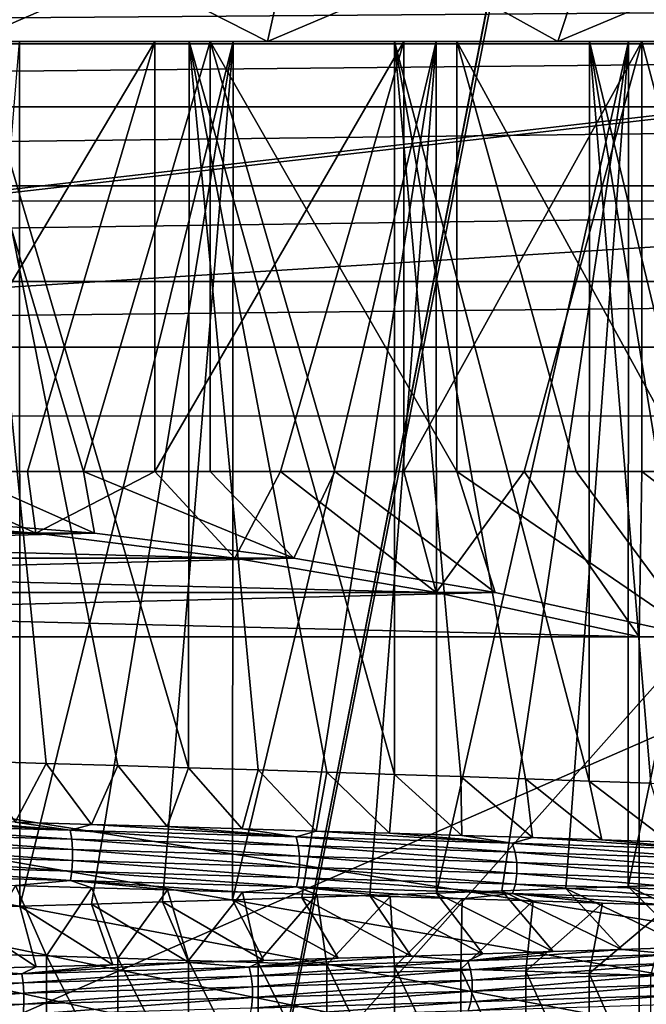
# Model space of a CAD drawing. Header units: metres. Extents: x -205 to 205, y -104 to 104.
# Tile 893 of 1056: x 2.45 to 6.83, y -52.68 to -45.81. Entities that reach past the tile are written whole.
import ezdxf

# ---------------------------------------------------------------- set-up
doc = ezdxf.new("R2010")
doc.units = ezdxf.units.M
doc.layers.add('solid_01_2-CONSUMER_EHM_BOX_SW0001', color=7, linetype='CONTINUOUS')

msp = doc.modelspace()

# ---------------------------------------------------------------- linework, layer by layer
at = {"layer": 'solid_01_2-CONSUMER_EHM_BOX_SW0001'}
for points in [[(27.853924, 67.360435), (-0.010849, -74.95858), (-0.010778, 75.04142)], [(27.853924, 67.360435), (27.752735, 66.82019), (-0.010849, -74.95858)], [(27.752735, 66.82019), (27.752735, 66.262619), (-0.010849, -74.95858)], [(27.752672, -66.17981), (-0.010849, -74.95858), (27.752735, 66.262619)], [(-12.003431, -47.071278, 63.099998), (-10.68528, -41.756615, 63.099998), (10.685143, -41.756622, 63.099998)], [(11.996569, -47.073002, 63.099998), (-12.003431, -47.071278, 63.099998), (10.685143, -41.756622, 63.099998)], [(38.274673, -42.903759, 75), (-63.60397, -54.56757, 75), (63.596031, -54.576706, 75)], [(38.274673, -42.903759, 75), (37.499931, -42.958599, 75), (-63.60397, -54.56757, 75)], [(37.499931, -42.958599, 75), (-37.500069, -42.958565, 75), (-63.60397, -54.56757, 75)], [(2.216827, -44.95858, 44.175503), (2.104841, -45.95858, 43.181793), (4.183287, -45.958584, 42.828651)], [(4.405845, -44.958584, 5.196427), (2.104841, -45.95858, 5.818208), (2.216827, -44.95858, 4.824498)], [(4.405845, -44.958584, 5.196427), (4.183287, -45.958584, 6.171347), (2.104841, -45.95858, 5.818208)], [(2.216827, -44.95858, 44.175503), (4.183287, -45.958584, 42.828651), (4.405845, -44.958584, 43.803574)], [(4.405845, -44.958584, 43.803574), (4.183287, -45.958584, 42.828651), (6.209129, -45.958584, 42.245022)], [(6.539455, -44.958584, 5.81111), (6.209129, -45.958584, 6.754978), (4.183287, -45.958584, 6.171347)], [(6.539455, -44.958584, 5.81111), (4.183287, -45.958584, 6.171347), (4.405845, -44.958584, 5.196427)], [(4.405845, -44.958584, 43.803574), (6.209129, -45.958584, 42.245022), (6.539455, -44.958584, 43.188889)], [(6.539455, -44.958584, 43.188889), (6.209129, -45.958584, 42.245022), (8.156892, -45.958584, 41.43824)], [(8.590828, -44.958584, 6.660816), (8.156892, -45.958584, 7.561761), (6.209129, -45.958584, 6.754978)], [(8.590828, -44.958584, 6.660816), (6.209129, -45.958584, 6.754978), (6.539455, -44.958584, 5.81111)], [(6.539455, -44.958584, 43.188889), (8.156892, -45.958584, 41.43824), (8.590828, -44.958584, 42.339184)], [(-21.49719, -45.973877, 1.571667), (20.4105, -45.654369, 1.571667), (-20.432171, -45.65435, 1.571667)], [(-21.49719, -45.973877, 1.571667), (21.475519, -45.973896, 1.571667), (20.4105, -45.654369, 1.571667)], [(12.248848, -45.958588, 24.337812), (12.170487, -45.958588, 25.884689), (-12.249004, -45.958576, 24.662188)], [(12.170487, -45.958588, 25.884689), (-12.129714, -45.958576, 26.206446), (-12.249004, -45.958576, 24.662188)], [(-12.170488, -45.958576, 23.114296), (12.248848, -45.958588, 24.337812), (-12.249004, -45.958576, 24.662188)], [(-12.170488, -45.958576, 23.114296), (12.129596, -45.958588, 22.793837), (12.248848, -45.958588, 24.337812)], [(-12.170488, -45.958576, 23.114296), (-11.904313, -45.958576, 21.610153), (12.129596, -45.958588, 22.793837)], [(11.904577, -45.958588, 27.3881), (-11.824091, -45.958576, 27.702288), (-12.129714, -45.958576, 26.206446)], [(12.170487, -45.958588, 25.884689), (11.904577, -45.958588, 27.3881), (-12.129714, -45.958576, 26.206446)], [(-11.904313, -45.958576, 21.610153), (-11.446548, -45.958576, 20.139046), (11.824087, -45.958588, 21.298269)], [(-11.904313, -45.958576, 21.610153), (11.824087, -45.958588, 21.298269), (12.129596, -45.958588, 22.793837)], [(11.904577, -45.958588, 27.3881), (11.447201, -45.958588, 28.858797), (-11.824091, -45.958576, 27.702288)], [(11.447201, -45.958588, 28.858797), (-11.327935, -45.958576, 29.16036), (-11.824091, -45.958576, 27.702288)], [(-11.446548, -45.958576, 20.139046), (-10.811518, -45.958576, 18.740379), (11.328124, -45.958588, 19.840473)], [(-11.446548, -45.958576, 20.139046), (11.328124, -45.958588, 19.840473), (11.824087, -45.958588, 21.298269)], [(11.447201, -45.958588, 28.858797), (10.812634, -45.958588, 30.257229), (-11.327935, -45.958576, 29.16036)], [(10.812634, -45.958588, 30.257229), (-10.656565, -45.958576, 30.5415), (-11.327935, -45.958576, 29.16036)], [(-10.811518, -45.958576, 18.740379), (-10.001656, -45.958576, 17.42831), (10.657018, -45.958584, 18.459574)], [(-10.811518, -45.958576, 18.740379), (10.657018, -45.958584, 18.459574), (11.328124, -45.958588, 19.840473)], [(10.812634, -45.958588, 30.257229), (10.003306, -45.958584, 31.569143), (-10.656565, -45.958576, 30.5415)], [(10.003306, -45.958584, 31.569143), (-9.812785, -45.958576, 31.831528), (-10.656565, -45.958576, 30.5415)], [(-10.001656, -45.958576, 17.42831), (-9.039289, -45.958576, 16.232534), (9.813574, -45.958584, 17.169735)], [(-10.001656, -45.958576, 17.42831), (9.813574, -45.958584, 17.169735), (10.657018, -45.958584, 18.459574)], [(10.003306, -45.958584, 31.569143), (9.041463, -45.958584, 32.764912), (-9.812785, -45.958576, 31.831528)], [(9.041463, -45.958584, 32.764912), (-8.819618, -45.958576, 33.001411), (-9.812785, -45.958576, 31.831528)], [(-9.039289, -45.958576, 16.232534), (-7.928031, -45.958576, 15.162456), (8.82079, -45.958584, 15.999969)], [(-9.039289, -45.958576, 16.232534), (8.82079, -45.958584, 15.999969), (9.813574, -45.958584, 17.169735)], [(9.041463, -45.958584, 32.764912), (7.930689, -45.958584, 33.835159), (-8.819618, -45.958576, 33.001411)], [(7.930689, -45.958584, 33.835159), (-7.680896, -45.958576, 34.04187), (-8.819618, -45.958576, 33.001411)], [(-7.928031, -45.958576, 15.162456), (-6.699158, -45.958576, 14.244367), (7.682495, -45.958584, 14.959541)], [(-7.928031, -45.958576, 15.162456), (7.682495, -45.958584, 14.959541), (8.82079, -45.958584, 15.999969)], [(7.930689, -45.958584, 33.835159), (6.702219, -45.958584, 34.753529), (-7.680896, -45.958576, 34.04187)], [(6.702219, -45.958584, 34.753529), (-6.42854, -45.958576, 34.927391), (-7.680896, -45.958576, 34.04187)], [(-6.699158, -45.958576, 14.244367), (-5.35628, -45.95858, 13.483854), (6.430571, -45.958584, 14.073957)], [(-6.699158, -45.958576, 14.244367), (6.430571, -45.958584, 14.073957), (7.682495, -45.958584, 14.959541)], [(6.702219, -45.958584, 34.753529), (5.35965, -45.958584, 35.514435), (-6.42854, -45.958576, 34.927391)], [(5.35965, -45.958584, 35.514435), (-5.066296, -45.95858, 35.652481), (-6.42854, -45.958576, 34.927391)], [(-5.35628, -45.95858, 13.483854), (-3.938231, -45.95858, 12.9007), (5.068758, -45.958584, 13.348705)], [(-5.35628, -45.95858, 13.483854), (5.068758, -45.958584, 13.348705), (6.430571, -45.958584, 14.073957)], [(5.35965, -45.958584, 35.514435), (3.941795, -45.958584, 36.098034), (-5.066296, -45.95858, 35.652481)], [(3.941795, -45.958584, 36.098034), (-3.633486, -45.95858, 36.198338), (-5.066296, -45.95858, 35.652481)], [(-3.938231, -45.95858, 12.9007), (-2.448176, -45.95858, 12.49776), (3.636336, -45.958584, 12.802598)], [(-3.938231, -45.95858, 12.9007), (3.636336, -45.958584, 12.802598), (5.068758, -45.958584, 13.348705)], [(3.941795, -45.958584, 36.098034), (2.451815, -45.95858, 36.501469), (-3.633486, -45.95858, 36.198338)], [(-2.448176, -45.95858, 12.49776), (2.136534, -45.95858, 12.438411), (3.636336, -45.958584, 12.802598)], [(3.396274, -45.958584, 9.890583), (1.610668, -45.95858, 9.586529), (2.104841, -45.95858, 5.818208)], [(1.610831, -48.958588, 9.586546), (1.610668, -45.95858, 9.586529), (3.396274, -45.958584, 9.890583)], [(1.610831, -48.958588, 9.586546), (3.396274, -45.958584, 9.890583), (2.508346, -48.958588, 9.71102)], [(2.451815, -45.95858, 36.501469), (2.454667, -51.993214, 36.50153), (1.949994, -52.008293, 36.593788)], [(2.00497, -45.95858, 39.365597), (3.781899, -45.958584, 39.01437), (2.104841, -45.95858, 43.181793)], [(2.899036, -48.958588, 39.217381), (3.781899, -45.958584, 39.01437), (2.00497, -45.95858, 39.365597)], [(2.899036, -48.958588, 39.217381), (2.00497, -45.95858, 39.365597), (2.005132, -48.958588, 39.365574)], [(3.781899, -45.958584, 39.01437), (4.183287, -45.958584, 42.828651), (2.104841, -45.95858, 43.181793)], [(3.396274, -45.958584, 9.890583), (2.104841, -45.95858, 5.818208), (4.183287, -45.958584, 6.171347)], [(2.136534, -45.95858, 12.438411), (2.135776, -50.981525, 12.437636), (2.638939, -50.99675, 12.53764)], [(2.136534, -45.95858, 12.438411), (2.638939, -50.99675, 12.53764), (3.137468, -51.011993, 12.658621)], [(2.136534, -45.95858, 12.438411), (3.137468, -51.011993, 12.658621), (3.630511, -51.027267, 12.800372)], [(2.136534, -45.95858, 12.438411), (3.630511, -51.027267, 12.800372), (3.636336, -45.958584, 12.802598)], [(3.941795, -45.958584, 36.098034), (2.454667, -51.993214, 36.50153), (2.451815, -45.95858, 36.501469)], [(3.941795, -45.958584, 36.098034), (2.955007, -51.978241, 36.388226), (2.454667, -51.993214, 36.50153)], [(2.508346, -48.958588, 9.71102), (3.396274, -45.958584, 9.890583), (3.396674, -48.958588, 9.889451)], [(3.782329, -48.958588, 39.015491), (3.781899, -45.958584, 39.01437), (2.899036, -48.958588, 39.217381)], [(3.941795, -45.958584, 36.098034), (3.450159, -51.963287, 36.254078), (2.955007, -51.978241, 36.388226)], [(5.13289, -45.958584, 10.405369), (3.396274, -45.958584, 9.890583), (4.183287, -45.958584, 6.171347)], [(3.396674, -48.958588, 9.889451), (3.396274, -45.958584, 9.890583), (5.13289, -45.958584, 10.405369)], [(3.396674, -48.958588, 9.889451), (5.13289, -45.958584, 10.405369), (4.272592, -48.958588, 10.121185)], [(3.941795, -45.958584, 36.098034), (3.939274, -51.948257, 36.099308), (3.450159, -51.963287, 36.254078)], [(3.636336, -45.958584, 12.802598), (3.630511, -51.027267, 12.800372), (4.117222, -51.042603, 12.962656)], [(3.636336, -45.958584, 12.802598), (4.117222, -51.042603, 12.962656), (4.596764, -51.058037, 13.145199)], [(3.636336, -45.958584, 12.802598), (4.596764, -51.058037, 13.145199), (5.06828, -51.073574, 13.347682)], [(3.636336, -45.958584, 12.802598), (5.06828, -51.073574, 13.347682), (5.068758, -45.958584, 13.348705)], [(3.781899, -45.958584, 39.01437), (5.504276, -45.958584, 38.453785), (4.183287, -45.958584, 42.828651)], [(5.504308, -48.958588, 38.45377), (5.504276, -45.958584, 38.453785), (3.781899, -45.958584, 39.01437)], [(4.651804, -48.958588, 38.760647), (3.781899, -45.958584, 39.01437), (3.782329, -48.958588, 39.015491)], [(5.504308, -48.958588, 38.45377), (3.781899, -45.958584, 39.01437), (4.651804, -48.958588, 38.760647)], [(5.35965, -45.958584, 35.514435), (4.421515, -51.933067, 35.924183), (3.939274, -51.948257, 36.099308)], [(5.35965, -45.958584, 35.514435), (3.939274, -51.948257, 36.099308), (3.941795, -45.958584, 36.098034)], [(5.504276, -45.958584, 38.453785), (6.209129, -45.958584, 42.245022), (4.183287, -45.958584, 42.828651)], [(5.13289, -45.958584, 10.405369), (4.183287, -45.958584, 6.171347), (6.209129, -45.958584, 6.754978)], [(4.272592, -48.958588, 10.121185), (5.13289, -45.958584, 10.405369), (5.132922, -48.958588, 10.40538)], [(5.35965, -45.958584, 35.514435), (4.89605, -51.917633, 35.728996), (4.421515, -51.933067, 35.924183)], [(5.35965, -45.958584, 35.514435), (5.362034, -51.901997, 35.514091), (4.89605, -51.917633, 35.728996)], [(5.068758, -45.958584, 13.348705), (5.06828, -51.073574, 13.347682), (5.530923, -51.089157, 13.569745)], [(5.068758, -45.958584, 13.348705), (5.530923, -51.089157, 13.569745), (5.983862, -51.104725, 13.810991)], [(5.068758, -45.958584, 13.348705), (5.983862, -51.104725, 13.810991), (6.426283, -51.12022, 14.070987)], [(5.068758, -45.958584, 13.348705), (6.426283, -51.12022, 14.070987), (6.430571, -45.958584, 14.073957)], [(6.793844, -45.958584, 11.127912), (5.13289, -45.958584, 10.405369), (6.209129, -45.958584, 6.754978)], [(5.132922, -48.958588, 10.40538), (5.13289, -45.958584, 10.405369), (6.793844, -45.958584, 11.127912)], [(5.132922, -48.958588, 10.40538), (6.793844, -45.958584, 11.127912), (5.974516, -48.958588, 10.740996)], [(6.702219, -45.958584, 34.753529), (5.362034, -51.901997, 35.514091), (5.35965, -45.958584, 35.514435)], [(6.702219, -45.958584, 34.753529), (5.818629, -51.886261, 35.279846), (5.362034, -51.901997, 35.514091)], [(5.504276, -45.958584, 38.453785), (7.145517, -45.958584, 37.687519), (6.209129, -45.958584, 42.245022)], [(7.146002, -48.958588, 37.68861), (7.145517, -45.958584, 37.687519), (5.504276, -45.958584, 38.453785)], [(6.336721, -48.958588, 38.095989), (5.504276, -45.958584, 38.453785), (5.504308, -48.958588, 38.45377)], [(7.146002, -48.958588, 37.68861), (5.504276, -45.958584, 38.453785), (6.336721, -48.958588, 38.095989)], [(6.702219, -45.958584, 34.753529), (6.265012, -51.870522, 35.026684), (5.818629, -51.886261, 35.279846)], [(5.974516, -48.958588, 10.740996), (6.793844, -45.958584, 11.127912), (6.7943, -48.958588, 11.126804)], [(7.145517, -45.958584, 37.687519), (8.156892, -45.958584, 41.43824), (6.209129, -45.958584, 42.245022)], [(6.793844, -45.958584, 11.127912), (6.209129, -45.958584, 6.754978), (8.156892, -45.958584, 7.561761)], [(6.702219, -45.958584, 34.753529), (6.700383, -51.854877, 34.755058), (6.265012, -51.870522, 35.026684)], [(6.430571, -45.958584, 14.073957), (6.426283, -51.12022, 14.070987), (6.857396, -51.135582, 14.349262)], [(6.430571, -45.958584, 14.073957), (6.857396, -51.135582, 14.349262), (7.276438, -51.150745, 14.645319)], [(6.430571, -45.958584, 14.073957), (7.276438, -51.150745, 14.645319), (7.68269, -51.16576, 14.958643)], [(6.430571, -45.958584, 14.073957), (7.68269, -51.16576, 14.958643), (7.682495, -45.958584, 14.959541)], [(7.930689, -45.958584, 33.835159), (7.12396, -51.839424, 34.465466), (6.700383, -51.854877, 34.755058)], [(7.930689, -45.958584, 33.835159), (6.700383, -51.854877, 34.755058), (6.702219, -45.958584, 34.753529)], [(8.356801, -45.958584, 12.043337), (6.793844, -45.958584, 11.127912), (8.156892, -45.958584, 7.561761)], [(7.589306, -48.958588, 11.561408), (6.793844, -45.958584, 11.127912), (8.356801, -45.958584, 12.043337)], [(6.7943, -48.958588, 11.126804), (6.793844, -45.958584, 11.127912), (7.589306, -48.958588, 11.561408)], [(-22.518433, -46.413685, 1.571667), (21.475519, -45.973896, 1.571667), (-21.49719, -45.973877, 1.571667)], [(-22.518433, -46.413685, 1.571667), (22.496761, -46.413708, 1.571667), (21.475519, -45.973896, 1.571667)], [(-23.474806, -46.966099, 1.571667), (22.496761, -46.413708, 1.571667), (-22.518433, -46.413685, 1.571667)], [(-23.474806, -46.966099, 1.571667), (23.453135, -46.966122, 1.571667), (22.496761, -46.413708, 1.571667)], [(-24.373343, -47.633678, 1.571667), (23.453135, -46.966122, 1.571667), (-23.474806, -46.966099, 1.571667)], [(-24.373343, -47.633678, 1.571667), (24.351671, -47.633701, 1.571667), (23.453135, -46.966122, 1.571667)], [(11.996569, -47.073002, 69.5), (-12.003539, -48.571278, 69.5), (-12.003431, -47.071278, 69.5)], [(11.996569, -47.073002, 69.5), (11.996461, -48.573002, 69.5), (-12.003539, -48.571278, 69.5)], [(-12.003431, -47.071278, 69.5), (-12.003431, -47.071278, 63.099998), (11.996569, -47.073002, 63.099998)], [(11.996569, -47.073002, 69.5), (-12.003431, -47.071278, 69.5), (11.996569, -47.073002, 63.099998)], [(-18.22703, -48.090942, 1.571667), (24.351671, -47.633701, 1.571667), (-24.373343, -47.633678, 1.571667)], [(18.205357, -48.090961, 1.571667), (24.351671, -47.633701, 1.571667), (-18.22703, -48.090942, 1.571667)], [(17.869715, -55.958588, 1.5), (-18.22703, -48.090942, 1.5), (2.383508, -57.876068, 1.5)], [(18.174229, -53.899757, 1.5), (18.205357, -48.090961, 1.5), (-18.22703, -48.090942, 1.5)], [(-18.22703, -48.090942, 1.571667), (-18.22703, -48.090942, 1.5), (18.205357, -48.090961, 1.5)], [(18.041845, -54.405605, 1.5), (18.174229, -53.899757, 1.5), (-18.22703, -48.090942, 1.5)], [(17.946911, -54.917667, 1.5), (18.041845, -54.405605, 1.5), (-18.22703, -48.090942, 1.5)], [(17.889599, -55.434975, 1.5), (17.946911, -54.917667, 1.5), (-18.22703, -48.090942, 1.5)], [(17.869715, -55.958588, 1.5), (17.889599, -55.434975, 1.5), (-18.22703, -48.090942, 1.5)], [(18.205357, -48.090961, 1.571667), (-18.22703, -48.090942, 1.571667), (18.205357, -48.090961, 1.5)], [(-12.004293, -59.071278, 72), (-12.003539, -48.571278, 72), (11.996461, -48.573002, 72)], [(-12.004293, -59.071278, 72), (11.996461, -48.573002, 72), (11.995707, -59.073002, 72)], [(11.996461, -48.573002, 69.5), (11.996461, -48.573002, 72), (-12.003539, -48.571278, 72)], [(-12.003539, -48.571278, 69.5), (11.996461, -48.573002, 69.5), (-12.003539, -48.571278, 72)], [(1.610831, -48.958588, 9.586546), (2.5649, -49.389103, 8.964679), (1.180551, -49.282848, 8.983008)], [(2.005132, -48.958588, 39.365574), (1.590982, -49.282848, 39.980293), (2.975332, -49.389103, 39.96196)], [(1.610831, -48.958588, 9.586546), (2.508346, -48.958588, 9.71102), (2.5649, -49.389103, 8.964679)], [(2.899036, -48.958588, 39.217381), (2.005132, -48.958588, 39.365574), (2.975332, -49.389103, 39.96196)], [(2.508346, -48.958588, 9.71102), (3.396674, -48.958588, 9.889451), (2.5649, -49.389103, 8.964679)], [(3.396674, -48.958588, 9.889451), (3.95539, -49.564003, 8.946267), (2.5649, -49.389103, 8.964679)], [(2.899036, -48.958588, 39.217381), (2.975332, -49.389103, 39.96196), (4.365822, -49.564003, 39.94355)], [(3.782329, -48.958588, 39.015491), (2.899036, -48.958588, 39.217381), (4.365822, -49.564003, 39.94355)], [(3.396674, -48.958588, 9.889451), (4.272592, -48.958588, 10.121185), (3.95539, -49.564003, 8.946267)], [(4.651804, -48.958588, 38.760647), (3.782329, -48.958588, 39.015491), (4.365822, -49.564003, 39.94355)], [(4.272592, -48.958588, 10.121185), (5.360063, -49.805088, 8.927669), (3.95539, -49.564003, 8.946267)], [(4.272592, -48.958588, 10.121185), (5.132922, -48.958588, 10.40538), (5.360063, -49.805088, 8.927669)], [(4.651804, -48.958588, 38.760647), (4.365822, -49.564003, 39.94355), (5.770494, -49.805088, 39.92495)], [(5.504308, -48.958588, 38.45377), (4.651804, -48.958588, 38.760647), (5.770494, -49.805088, 39.92495)], [(5.132922, -48.958588, 10.40538), (5.974516, -48.958588, 10.740996), (5.360063, -49.805088, 8.927669)], [(5.974516, -48.958588, 10.740996), (6.776237, -50.113178, 8.908916), (5.360063, -49.805088, 8.927669)], [(5.504308, -48.958588, 38.45377), (5.770494, -49.805088, 39.92495), (7.186669, -50.113178, 39.9062)], [(6.336721, -48.958588, 38.095989), (5.504308, -48.958588, 38.45377), (7.186669, -50.113178, 39.9062)], [(5.974516, -48.958588, 10.740996), (6.7943, -48.958588, 11.126804), (6.776237, -50.113178, 8.908916)], [(7.146002, -48.958588, 37.68861), (6.336721, -48.958588, 38.095989), (7.186669, -50.113178, 39.9062)], [(6.7943, -48.958588, 11.126804), (8.304253, -50.113178, 9.66631), (6.776237, -50.113178, 8.908916)], [(6.7943, -48.958588, 11.126804), (7.589306, -48.958588, 11.561408), (8.304253, -50.113178, 9.66631)], [(2.5649, -49.389103, 8.964679), (-2.975528, -49.389103, 9.038039), (-1.591177, -49.282848, 9.019709)], [(2.975332, -49.389103, 39.96196), (1.590982, -49.282848, 39.980293), (-2.565096, -49.389103, 40.03532)], [(2.5649, -49.389103, 8.964679), (-1.591177, -49.282848, 9.019709), (1.180551, -49.282848, 8.983008)], [(3.95539, -49.564003, 8.946267), (-4.366017, -49.564003, 9.05645), (-2.975528, -49.389103, 9.038039)], [(2.975332, -49.389103, 39.96196), (-2.565096, -49.389103, 40.03532), (-3.955586, -49.564003, 40.053734)], [(4.365822, -49.564003, 39.94355), (2.975332, -49.389103, 39.96196), (-3.955586, -49.564003, 40.053734)], [(3.95539, -49.564003, 8.946267), (-2.975528, -49.389103, 9.038039), (2.5649, -49.389103, 8.964679)], [(5.360063, -49.805088, 8.927669), (-5.77069, -49.805088, 9.075049), (-4.366017, -49.564003, 9.05645)], [(4.365822, -49.564003, 39.94355), (-3.955586, -49.564003, 40.053734), (-5.360258, -49.805088, 40.07233)], [(5.770494, -49.805088, 39.92495), (4.365822, -49.564003, 39.94355), (-5.360258, -49.805088, 40.07233)], [(5.360063, -49.805088, 8.927669), (-4.366017, -49.564003, 9.05645), (3.95539, -49.564003, 8.946267)], [(-5.77069, -49.805088, 9.075049), (6.776237, -50.113178, 8.908916), (-7.186864, -50.113178, 9.093801)], [(5.770494, -49.805088, 39.92495), (-6.776433, -50.113178, 40.091084), (7.186669, -50.113178, 39.9062)], [(5.770494, -49.805088, 39.92495), (-5.360258, -49.805088, 40.07233), (-6.776433, -50.113178, 40.091084)], [(5.360063, -49.805088, 8.927669), (6.776237, -50.113178, 8.908916), (-5.77069, -49.805088, 9.075049)], [(-7.186864, -50.113178, 9.093801), (6.776237, -65.803871, 8.908916), (-7.186864, -65.803871, 9.093801)], [(-7.186864, -50.113178, 9.093801), (6.776237, -50.113178, 8.908916), (6.776237, -65.803871, 8.908916)], [(7.186669, -50.113178, 39.9062), (-6.776433, -65.803871, 40.091084), (7.186669, -65.803871, 39.9062)], [(-6.776433, -50.113178, 40.091084), (-6.776433, -65.803871, 40.091084), (7.186669, -50.113178, 39.9062)], [(8.304253, -50.113178, 9.66631), (8.304253, -65.803871, 9.66631), (6.776237, -65.803871, 8.908916)], [(8.304253, -50.113178, 9.66631), (6.776237, -65.803871, 8.908916), (6.776237, -50.113178, 8.908916)], [(2.638939, -50.99675, 12.53764), (2.135776, -50.981525, 12.437636), (2.422436, -51.407764, 11.614676)], [(2.638939, -50.99675, 12.53764), (2.422436, -51.407764, 11.614676), (2.95484, -51.422863, 11.725917)], [(3.137468, -51.011993, 12.658621), (2.638939, -50.99675, 12.53764), (2.95484, -51.422863, 11.725917)], [(3.137468, -51.011993, 12.658621), (2.95484, -51.422863, 11.725917), (3.482479, -51.437996, 11.859682)], [(3.630511, -51.027267, 12.800372), (3.137468, -51.011993, 12.658621), (3.482479, -51.437996, 11.859682)], [(3.630511, -51.027267, 12.800372), (3.482479, -51.437996, 11.859682), (4.005238, -51.453209, 12.01604)], [(4.117222, -51.042603, 12.962656), (3.630511, -51.027267, 12.800372), (4.005238, -51.453209, 12.01604)], [(4.117222, -51.042603, 12.962656), (4.005238, -51.453209, 12.01604), (4.522862, -51.468536, 12.194852)], [(4.596764, -51.058037, 13.145199), (4.117222, -51.042603, 12.962656), (4.522862, -51.468536, 12.194852)], [(4.596764, -51.058037, 13.145199), (4.522862, -51.468536, 12.194852), (5.034095, -51.483971, 12.395708)], [(5.06828, -51.073574, 13.347682), (4.596764, -51.058037, 13.145199), (5.034095, -51.483971, 12.395708)], [(5.06828, -51.073574, 13.347682), (5.034095, -51.483971, 12.395708), (5.537461, -51.499474, 12.618096)], [(5.530923, -51.089157, 13.569745), (5.06828, -51.073574, 13.347682), (5.537461, -51.499474, 12.618096)], [(5.530923, -51.089157, 13.569745), (5.537461, -51.499474, 12.618096), (6.031517, -51.514984, 12.861412)], [(5.983862, -51.104725, 13.810991), (5.530923, -51.089157, 13.569745), (6.031517, -51.514984, 12.861412)], [(5.983862, -51.104725, 13.810991), (6.031517, -51.514984, 12.861412), (6.514846, -51.530464, 13.124953)], [(6.426283, -51.12022, 14.070987), (5.983862, -51.104725, 13.810991), (6.514846, -51.530464, 13.124953)], [(6.426283, -51.12022, 14.070987), (6.514846, -51.530464, 13.124953), (6.986073, -51.545856, 13.407925)], [(6.857396, -51.135582, 14.349262), (6.426283, -51.12022, 14.070987), (6.986073, -51.545856, 13.407925)], [(2.806568, -51.462936, 11.629248), (1.343902, -51.377491, 11.459281), (1.187072, -51.417374, 11.382651)], [(2.806568, -51.462936, 11.629248), (1.885413, -51.392654, 11.525805), (1.343902, -51.377491, 11.459281)], [(2.806568, -51.462936, 11.629248), (2.422436, -51.407764, 11.614676), (1.885413, -51.392654, 11.525805)], [(1.187072, -51.417374, 11.382651), (1.191268, -51.479679, 11.336411), (2.816473, -51.525242, 11.583879)], [(2.806568, -51.462936, 11.629248), (1.187072, -51.417374, 11.382651), (2.816473, -51.525242, 11.583879)], [(2.806568, -51.462936, 11.629248), (2.95484, -51.422863, 11.725917), (2.422436, -51.407764, 11.614676)], [(4.381739, -51.508503, 12.077772), (2.95484, -51.422863, 11.725917), (2.806568, -51.462936, 11.629248)], [(2.806568, -51.462936, 11.629248), (2.816473, -51.525242, 11.583879), (4.397196, -51.570808, 12.033985)], [(4.381739, -51.508503, 12.077772), (2.806568, -51.462936, 11.629248), (4.397196, -51.570808, 12.033985)], [(4.381739, -51.508503, 12.077772), (3.482479, -51.437996, 11.859682), (2.95484, -51.422863, 11.725917)], [(4.381739, -51.508503, 12.077772), (4.005238, -51.453209, 12.01604), (3.482479, -51.437996, 11.859682)], [(4.381739, -51.508503, 12.077772), (4.522862, -51.468536, 12.194852), (4.005238, -51.453209, 12.01604)], [(1.191268, -51.479679, 11.336411), (1.193614, -51.552494, 11.310535), (2.822013, -51.598061, 11.55849)], [(2.816473, -51.525242, 11.583879), (1.191268, -51.479679, 11.336411), (2.822013, -51.598061, 11.55849)], [(2.816473, -51.525242, 11.583879), (2.822013, -51.598061, 11.55849), (4.405843, -51.643623, 12.009481)], [(4.397196, -51.570808, 12.033985), (2.816473, -51.525242, 11.583879), (4.405843, -51.643623, 12.009481)], [(5.889177, -51.55407, 12.719954), (4.522862, -51.468536, 12.194852), (4.381739, -51.508503, 12.077772)], [(4.381739, -51.508503, 12.077772), (4.397196, -51.570808, 12.033985), (5.909948, -51.616375, 12.678432)], [(5.889177, -51.55407, 12.719954), (4.381739, -51.508503, 12.077772), (5.909948, -51.616375, 12.678432)], [(5.889177, -51.55407, 12.719954), (5.034095, -51.483971, 12.395708), (4.522862, -51.468536, 12.194852)], [(5.889177, -51.55407, 12.719954), (5.537461, -51.499474, 12.618096), (5.034095, -51.483971, 12.395708)], [(5.889177, -51.55407, 12.719954), (6.031517, -51.514984, 12.861412), (5.537461, -51.499474, 12.618096)], [(7.306687, -51.599632, 13.542795), (6.031517, -51.514984, 12.861412), (5.889177, -51.55407, 12.719954)], [(7.306687, -51.599632, 13.542795), (6.514846, -51.530464, 13.124953), (6.031517, -51.514984, 12.861412)], [(7.306687, -51.599632, 13.542795), (6.986073, -51.545856, 13.407925), (6.514846, -51.530464, 13.124953)], [(1.193614, -51.552494, 11.310535), (1.193769, -51.629208, 11.30881), (2.822381, -51.674774, 11.556797)], [(2.822013, -51.598061, 11.55849), (1.193614, -51.552494, 11.310535), (2.822381, -51.674774, 11.556797)], [(2.822013, -51.598061, 11.55849), (2.822381, -51.674774, 11.556797), (4.406419, -51.720341, 12.007848)], [(4.405843, -51.643623, 12.009481), (2.822013, -51.598061, 11.55849), (4.406419, -51.720341, 12.007848)], [(4.397196, -51.570808, 12.033985), (4.405843, -51.643623, 12.009481), (5.921569, -51.68919, 12.655197)], [(5.909948, -51.616375, 12.678432), (4.397196, -51.570808, 12.033985), (5.921569, -51.68919, 12.655197)], [(5.889177, -51.55407, 12.719954), (5.909948, -51.616375, 12.678432), (7.332454, -51.661938, 13.504175)], [(7.306687, -51.599632, 13.542795), (5.889177, -51.55407, 12.719954), (7.332454, -51.661938, 13.504175)], [(1.193769, -51.629208, 11.30881), (1.19173, -51.703129, 11.331377), (2.817556, -51.748695, 11.578939)], [(2.822381, -51.674774, 11.556797), (1.193769, -51.629208, 11.30881), (2.817556, -51.748695, 11.578939)], [(4.405843, -51.643623, 12.009481), (4.406419, -51.720341, 12.007848), (5.922343, -51.765903, 12.653647)], [(5.921569, -51.68919, 12.655197), (4.405843, -51.643623, 12.009481), (5.922343, -51.765903, 12.653647)], [(5.909948, -51.616375, 12.678432), (5.921569, -51.68919, 12.655197), (7.34687, -51.734756, 13.482563)], [(7.332454, -51.661938, 13.504175), (5.909948, -51.616375, 12.678432), (7.34687, -51.734756, 13.482563)], [(1.19173, -51.703129, 11.331377), (1.187817, -51.767475, 11.374759), (2.808287, -51.813042, 11.621508)], [(2.817556, -51.748695, 11.578939), (1.19173, -51.703129, 11.331377), (2.808287, -51.813042, 11.621508)], [(2.822381, -51.674774, 11.556797), (2.817556, -51.748695, 11.578939), (4.398884, -51.794262, 12.02922)], [(4.406419, -51.720341, 12.007848), (2.822381, -51.674774, 11.556797), (4.398884, -51.794262, 12.02922)], [(4.406419, -51.720341, 12.007848), (4.398884, -51.794262, 12.02922), (5.912215, -51.839825, 12.673914)], [(5.922343, -51.765903, 12.653647), (4.406419, -51.720341, 12.007848), (5.912215, -51.839825, 12.673914)], [(5.921569, -51.68919, 12.655197), (5.922343, -51.765903, 12.653647), (7.347831, -51.81147, 13.481121)], [(7.34687, -51.734756, 13.482563), (5.921569, -51.68919, 12.655197), (7.347831, -51.81147, 13.481121)], [(2.808287, -51.813042, 11.621508), (1.187817, -51.767475, 11.374759), (2.424698, -51.849651, 11.604591)], [(2.817556, -51.748695, 11.578939), (2.808287, -51.813042, 11.621508), (4.384405, -51.858608, 12.070306)], [(4.398884, -51.794262, 12.02922), (2.817556, -51.748695, 11.578939), (4.384405, -51.858608, 12.070306)], [(4.398884, -51.794262, 12.02922), (4.384405, -51.858608, 12.070306), (5.892749, -51.904175, 12.712878)], [(5.912215, -51.839825, 12.673914), (4.398884, -51.794262, 12.02922), (5.892749, -51.904175, 12.712878)], [(5.922343, -51.765903, 12.653647), (5.912215, -51.839825, 12.673914), (7.335264, -51.885391, 13.499973)], [(7.347831, -51.81147, 13.481121), (5.922343, -51.765903, 12.653647), (7.335264, -51.885391, 13.499973)], [(2.424698, -51.849651, 11.604591), (2.135979, -52.325104, 12.437674), (2.639135, -52.340569, 12.537683)], [(2.808287, -51.813042, 11.621508), (2.424698, -51.849651, 11.604591), (2.957473, -51.864944, 11.715914)], [(2.957473, -51.864944, 11.715914), (2.424698, -51.849651, 11.604591), (2.639135, -52.340569, 12.537683)], [(2.957473, -51.864944, 11.715914), (2.639135, -52.340569, 12.537683), (3.137654, -52.356018, 12.65867)], [(2.808287, -51.813042, 11.621508), (2.957473, -51.864944, 11.715914), (3.485483, -51.88023, 11.849777)], [(2.808287, -51.813042, 11.621508), (3.485483, -51.88023, 11.849777), (4.008621, -51.895504, 12.006254)], [(4.384405, -51.858608, 12.070306), (2.808287, -51.813042, 11.621508), (4.008621, -51.895504, 12.006254)], [(3.485483, -51.88023, 11.849777), (2.957473, -51.864944, 11.715914), (3.137654, -52.356018, 12.65867)], [(4.384405, -51.858608, 12.070306), (4.008621, -51.895504, 12.006254), (4.526636, -51.91077, 12.185214)], [(4.384405, -51.858608, 12.070306), (4.526636, -51.91077, 12.185214), (5.038261, -51.926006, 12.386244)], [(4.384405, -51.858608, 12.070306), (5.038261, -51.926006, 12.386244), (5.542018, -51.941231, 12.608827)], [(5.892749, -51.904175, 12.712878), (4.384405, -51.858608, 12.070306), (5.542018, -51.941231, 12.608827)], [(5.818629, -51.886261, 35.279846), (6.265012, -51.870522, 35.026684), (6.654164, -52.294727, 35.795612)], [(5.912215, -51.839825, 12.673914), (5.892749, -51.904175, 12.712878), (7.31111, -51.949738, 13.536218)], [(7.335264, -51.885391, 13.499973), (5.912215, -51.839825, 12.673914), (7.31111, -51.949738, 13.536218)], [(6.265012, -51.870522, 35.026684), (6.700383, -51.854877, 34.755058), (7.121101, -52.279316, 35.507915)], [(6.265012, -51.870522, 35.026684), (7.121101, -52.279316, 35.507915), (6.654164, -52.294727, 35.795612)], [(6.700383, -51.854877, 34.755058), (7.12396, -51.839424, 34.465466), (7.574539, -52.264023, 35.201603)], [(6.700383, -51.854877, 34.755058), (7.574539, -52.264023, 35.201603), (7.121101, -52.279316, 35.507915)], [(3.485483, -51.88023, 11.849777), (3.137654, -52.356018, 12.65867), (3.630687, -52.371426, 12.800427)], [(3.450159, -51.963287, 36.254078), (3.939274, -51.948257, 36.099308), (4.157956, -52.37196, 36.931923)], [(4.008621, -51.895504, 12.006254), (3.485483, -51.88023, 11.849777), (3.630687, -52.371426, 12.800427)], [(4.008621, -51.895504, 12.006254), (3.630687, -52.371426, 12.800427), (4.117391, -52.386765, 12.962717)], [(3.939274, -51.948257, 36.099308), (4.421515, -51.933067, 35.924183), (4.674748, -52.356647, 36.746838)], [(3.939274, -51.948257, 36.099308), (4.674748, -52.356647, 36.746838), (4.157956, -52.37196, 36.931923)], [(4.526636, -51.91077, 12.185214), (4.008621, -51.895504, 12.006254), (4.117391, -52.386765, 12.962717)], [(4.526636, -51.91077, 12.185214), (4.117391, -52.386765, 12.962717), (4.596928, -52.401985, 13.145266)], [(4.421515, -51.933067, 35.924183), (4.89605, -51.917633, 35.728996), (5.183954, -52.341225, 36.540165)], [(4.421515, -51.933067, 35.924183), (5.183954, -52.341225, 36.540165), (4.674748, -52.356647, 36.746838)], [(5.038261, -51.926006, 12.386244), (4.526636, -51.91077, 12.185214), (4.596928, -52.401985, 13.145266)], [(5.038261, -51.926006, 12.386244), (4.596928, -52.401985, 13.145266), (5.06844, -52.417088, 13.347755)], [(4.89605, -51.917633, 35.728996), (5.362034, -51.901997, 35.514091), (5.684411, -52.325729, 36.312359)], [(4.89605, -51.917633, 35.728996), (5.684411, -52.325729, 36.312359), (5.183954, -52.341225, 36.540165)], [(5.542018, -51.941231, 12.608827), (5.038261, -51.926006, 12.386244), (5.06844, -52.417088, 13.347755)], [(5.542018, -51.941231, 12.608827), (5.06844, -52.417088, 13.347755), (5.531081, -52.432133, 13.569825)], [(5.362034, -51.901997, 35.514091), (5.818629, -51.886261, 35.279846), (6.174881, -52.310215, 36.063976)], [(5.362034, -51.901997, 35.514091), (6.174881, -52.310215, 36.063976), (5.684411, -52.325729, 36.312359)], [(6.036459, -51.956459, 12.852356), (5.542018, -51.941231, 12.608827), (5.531081, -52.432133, 13.569825)], [(5.892749, -51.904175, 12.712878), (5.542018, -51.941231, 12.608827), (6.036459, -51.956459, 12.852356)], [(5.818629, -51.886261, 35.279846), (6.654164, -52.294727, 35.795612), (6.174881, -52.310215, 36.063976)], [(5.892749, -51.904175, 12.712878), (6.036459, -51.956459, 12.852356), (6.520167, -51.97171, 13.116124)], [(5.892749, -51.904175, 12.712878), (6.520167, -51.97171, 13.116124), (6.991765, -51.987, 13.399336)], [(7.31111, -51.949738, 13.536218), (5.892749, -51.904175, 12.712878), (6.991765, -51.987, 13.399336)], [(1.949994, -52.008293, 36.593788), (2.454667, -51.993214, 36.50153), (2.569279, -52.417442, 37.355663)], [(1.949994, -52.008293, 36.593788), (2.569279, -52.417442, 37.355663), (2.030054, -52.432587, 37.452271)], [(2.454667, -51.993214, 36.50153), (2.955007, -51.978241, 36.388226), (3.104298, -52.402317, 37.236572)], [(2.454667, -51.993214, 36.50153), (3.104298, -52.402317, 37.236572), (2.569279, -52.417442, 37.355663)], [(2.955007, -51.978241, 36.388226), (3.450159, -51.963287, 36.254078), (3.634174, -52.387169, 37.095242)], [(2.955007, -51.978241, 36.388226), (3.634174, -52.387169, 37.095242), (3.104298, -52.402317, 37.236572)], [(3.450159, -51.963287, 36.254078), (4.157956, -52.37196, 36.931923), (3.634174, -52.387169, 37.095242)], [(6.036459, -51.956459, 12.852356), (5.531081, -52.432133, 13.569825), (5.984016, -52.447193, 13.811079)], [(6.520167, -51.97171, 13.116124), (6.036459, -51.956459, 12.852356), (5.984016, -52.447193, 13.811079)], [(6.520167, -51.97171, 13.116124), (5.984016, -52.447193, 13.811079), (6.426434, -52.462341, 14.07108)], [(6.991765, -51.987, 13.399336), (6.520167, -51.97171, 13.116124), (6.426434, -52.462341, 14.07108)], [(6.991765, -51.987, 13.399336), (6.426434, -52.462341, 14.07108), (6.857541, -52.477642, 14.34936)], [(7.019, -52.328655, 35.646694), (6.654164, -52.294727, 35.795612), (7.121101, -52.279316, 35.507915)], [(2.639002, -53.296673, 12.537654), (2.135979, -52.325104, 12.437674), (2.135852, -53.281052, 12.437651)], [(2.639002, -53.296673, 12.537654), (2.639135, -52.340569, 12.537683), (2.135979, -52.325104, 12.437674)], [(3.137518, -53.312325, 12.658634), (2.639135, -52.340569, 12.537683), (2.639002, -53.296673, 12.537654)], [(3.137518, -53.312325, 12.658634), (3.137654, -52.356018, 12.65867), (2.639135, -52.340569, 12.537683)], [(3.630551, -53.327934, 12.800385), (3.137654, -52.356018, 12.65867), (3.137518, -53.312325, 12.658634)], [(3.630551, -53.327934, 12.800385), (3.630687, -52.371426, 12.800427), (3.137654, -52.356018, 12.65867)], [(4.0547, -52.419781, 37.030193), (4.674748, -52.356647, 36.746838), (5.183954, -52.341225, 36.540165)], [(4.0547, -52.419781, 37.030193), (5.183954, -52.341225, 36.540165), (5.579801, -52.374218, 36.429821)], [(4.0547, -52.419781, 37.030193), (4.157956, -52.37196, 36.931923), (4.674748, -52.356647, 36.746838)], [(5.579801, -52.374218, 36.429821), (5.183954, -52.341225, 36.540165), (5.684411, -52.325729, 36.312359)], [(5.579801, -52.374218, 36.429821), (6.174881, -52.310215, 36.063976), (6.654164, -52.294727, 35.795612)], [(5.579801, -52.374218, 36.429821), (6.654164, -52.294727, 35.795612), (7.019, -52.328655, 35.646694)], [(5.579801, -52.374218, 36.429821), (5.684411, -52.325729, 36.312359), (6.174881, -52.310215, 36.063976)], [(5.579801, -52.374218, 36.429821), (7.019, -52.328655, 35.646694), (5.599461, -52.436523, 36.471882)], [(7.019, -52.328655, 35.646694), (7.043734, -52.390961, 35.685993), (5.599461, -52.436523, 36.471882)], [(2.467783, -52.465343, 37.438732), (2.030054, -52.432587, 37.452271), (2.569279, -52.417442, 37.355663)], [(2.467783, -52.465343, 37.438732), (3.104298, -52.402317, 37.236572), (3.634174, -52.387169, 37.095242)], [(2.467783, -52.465343, 37.438732), (3.634174, -52.387169, 37.095242), (4.0547, -52.419781, 37.030193)], [(2.467783, -52.465343, 37.438732), (2.569279, -52.417442, 37.355663), (3.104298, -52.402317, 37.236572)], [(2.467783, -52.465343, 37.438732), (4.0547, -52.419781, 37.030193), (2.476472, -52.527649, 37.484348)], [(4.0547, -52.419781, 37.030193), (4.068984, -52.482086, 37.074368), (2.476472, -52.527649, 37.484348)], [(4.117258, -53.343437, 12.96267), (3.630687, -52.371426, 12.800427), (3.630551, -53.327934, 12.800385)], [(4.117258, -53.343437, 12.96267), (4.117391, -52.386765, 12.962717), (3.630687, -52.371426, 12.800427)], [(4.0547, -52.419781, 37.030193), (3.634174, -52.387169, 37.095242), (4.157956, -52.37196, 36.931923)], [(4.0547, -52.419781, 37.030193), (5.579801, -52.374218, 36.429821), (4.068984, -52.482086, 37.074368)], [(5.579801, -52.374218, 36.429821), (5.599461, -52.436523, 36.471882), (4.068984, -52.482086, 37.074368)], [(4.596802, -53.358784, 13.145216), (4.117391, -52.386765, 12.962717), (4.117258, -53.343437, 12.96267)], [(4.596802, -53.358784, 13.145216), (4.596928, -52.401985, 13.145266), (4.117391, -52.386765, 12.962717)], [(5.068326, -53.374035, 13.347704), (4.596928, -52.401985, 13.145266), (4.596802, -53.358784, 13.145216)], [(5.068326, -53.374035, 13.347704), (5.06844, -52.417088, 13.347755), (4.596928, -52.401985, 13.145266)], [(5.530981, -53.389225, 13.569776), (5.06844, -52.417088, 13.347755), (5.068326, -53.374035, 13.347704)], [(5.530981, -53.389225, 13.569776), (5.531081, -52.432133, 13.569825), (5.06844, -52.417088, 13.347755)], [(5.599461, -52.436523, 36.471882), (7.043734, -52.390961, 35.685993), (5.610464, -52.509338, 36.495415)], [(7.043734, -52.390961, 35.685993), (7.057576, -52.463776, 35.707985), (5.610464, -52.509338, 36.495415)], [(0.843135, -52.510906, 37.64637), (2.030054, -52.432587, 37.452271), (2.467783, -52.465343, 37.438732)], [(0.843135, -52.510906, 37.64637), (2.467783, -52.465343, 37.438732), (0.846097, -52.573212, 37.692715)], [(2.467783, -52.465343, 37.438732), (2.476472, -52.527649, 37.484348), (0.846097, -52.573212, 37.692715)], [(2.476472, -52.527649, 37.484348), (4.068984, -52.482086, 37.074368), (2.481335, -52.600464, 37.509872)], [(4.068984, -52.482086, 37.074368), (4.076978, -52.554901, 37.099087), (2.481335, -52.600464, 37.509872)], [(4.068984, -52.482086, 37.074368), (5.599461, -52.436523, 36.471882), (4.076978, -52.554901, 37.099087)], [(5.599461, -52.436523, 36.471882), (5.610464, -52.509338, 36.495415), (4.076978, -52.554901, 37.099087)], [(5.983931, -53.404396, 13.811031), (5.531081, -52.432133, 13.569825), (5.530981, -53.389225, 13.569776)], [(5.983931, -53.404396, 13.811031), (5.984016, -52.447193, 13.811079), (5.531081, -52.432133, 13.569825)], [(5.610464, -52.509338, 36.495415), (7.057576, -52.463776, 35.707985), (5.611197, -52.586056, 36.496986)], [(7.057576, -52.463776, 35.707985), (7.058499, -52.540493, 35.709454), (5.611197, -52.586056, 36.496986)], [(6.426361, -53.419586, 14.071035), (5.984016, -52.447193, 13.811079), (5.983931, -53.404396, 13.811031)], [(6.426361, -53.419586, 14.071035), (6.426434, -52.462341, 14.07108), (5.984016, -52.447193, 13.811079)], [(6.857475, -53.43483, 14.349317), (6.426434, -52.462341, 14.07108), (6.426361, -53.419586, 14.071035)], [(6.857475, -53.43483, 14.349317), (6.857541, -52.477642, 14.34936), (6.426434, -52.462341, 14.07108)], [(0.846097, -52.573212, 37.692715), (2.476472, -52.527649, 37.484348), (0.847755, -52.646027, 37.718647)], [(2.476472, -52.527649, 37.484348), (2.481335, -52.600464, 37.509872), (0.847755, -52.646027, 37.718647)], [(2.481335, -52.600464, 37.509872), (4.076978, -52.554901, 37.099087), (2.481659, -52.677181, 37.511574)], [(4.076978, -52.554901, 37.099087), (4.07751, -52.631618, 37.100735), (2.481659, -52.677181, 37.511574)], [(4.076978, -52.554901, 37.099087), (5.610464, -52.509338, 36.495415), (4.07751, -52.631618, 37.100735)], [(5.610464, -52.509338, 36.495415), (5.611197, -52.586056, 36.496986), (4.07751, -52.631618, 37.100735)], [(7.058499, -52.540493, 35.709454), (7.046419, -52.614414, 35.690281), (5.601593, -52.659977, 36.476463)], [(5.611197, -52.586056, 36.496986), (7.058499, -52.540493, 35.709454), (5.601593, -52.659977, 36.476463)], [(0.847755, -52.646027, 37.718647), (2.481335, -52.600464, 37.509872), (0.847865, -52.722744, 37.720379)], [(2.481335, -52.600464, 37.509872), (2.481659, -52.677181, 37.511574), (0.847865, -52.722744, 37.720379)], [(4.07751, -52.631618, 37.100735), (4.070529, -52.70554, 37.079182), (2.477408, -52.751102, 37.489315)], [(2.481659, -52.677181, 37.511574), (4.07751, -52.631618, 37.100735), (2.477408, -52.751102, 37.489315)], [(5.611197, -52.586056, 36.496986), (5.601593, -52.659977, 36.476463), (4.070529, -52.70554, 37.079182)], [(4.07751, -52.631618, 37.100735), (5.611197, -52.586056, 36.496986), (4.070529, -52.70554, 37.079182)], [(7.046419, -52.614414, 35.690281), (7.023196, -52.678761, 35.653423), (5.583128, -52.724323, 36.437016)], [(5.601593, -52.659977, 36.476463), (7.046419, -52.614414, 35.690281), (5.583128, -52.724323, 36.437016)], [(2.481659, -52.677181, 37.511574), (2.477408, -52.751102, 37.489315), (0.846409, -52.796665, 37.697762)], [(0.847865, -52.722744, 37.720379), (2.481659, -52.677181, 37.511574), (0.846409, -52.796665, 37.697762)], [(5.601593, -52.659977, 36.476463), (5.583128, -52.724323, 36.437016), (4.057108, -52.769886, 37.037746)], [(4.070529, -52.70554, 37.079182), (5.601593, -52.659977, 36.476463), (4.057108, -52.769886, 37.037746)]]:
    msp.add_3dface(points, dxfattribs=at)

doc.saveas('drawing.dxf')
